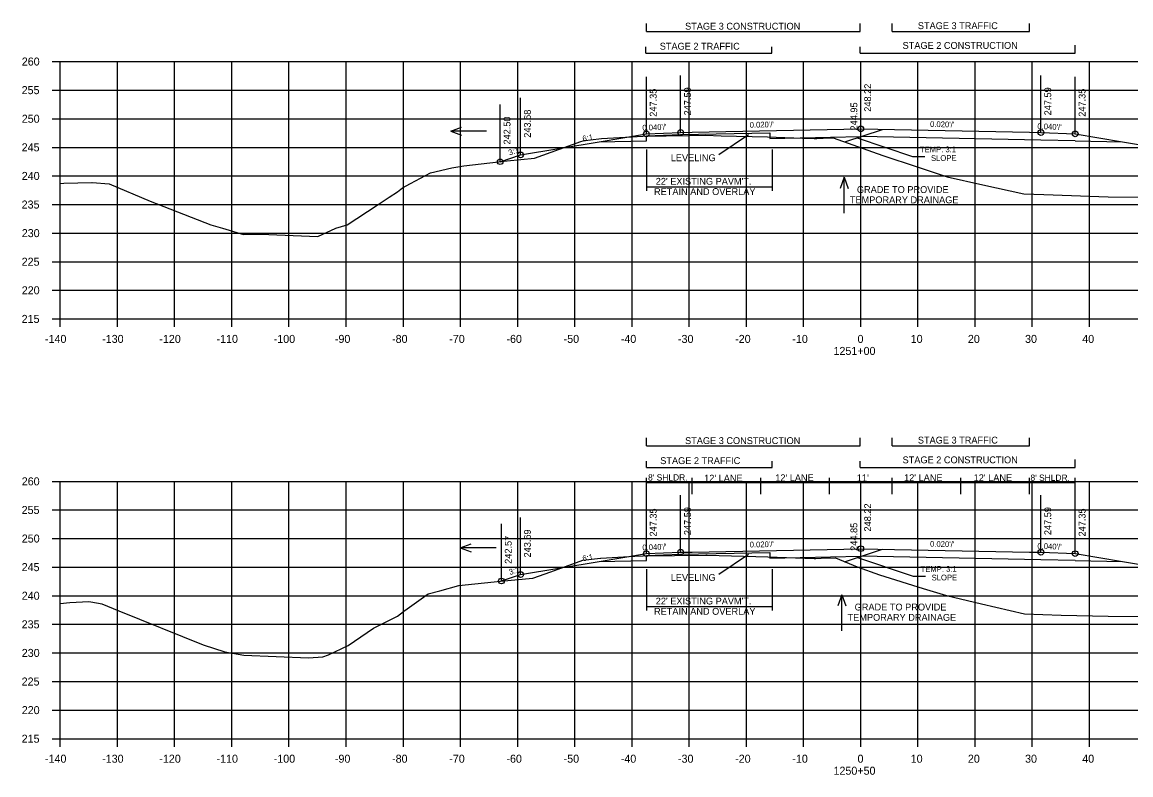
# Model space of a CAD drawing. Extents: x 1342547 to 1344156, y -1532351 to -1517216.
# Drawn here: x 1342556.2 to 1342750.1, y -1527217.4 to -1527085.7 of the extents above; entities that cross this region are included whole.
import ezdxf

# ---------------------------------------------------------------- set-up
doc = ezdxf.new("R2010")
doc.units = 0
for name, color, linetype in [('R_Alt Surface', 7, 'Continuous'), ('R_Axis', 7, 'Continuous'), ('R_Axis Annot', 7, 'Continuous'), ('R_Draft', 7, 'Continuous'), ('R_Exist Surface', 7, 'Continuous'), ('R_Fin Surface', 7, 'Continuous'), ('R_Grid', 7, 'Continuous'), ('R_No Plot', 7, 'Continuous'), ('R_Water', 7, 'Continuous'), ('R_Xsect Elev', 7, 'Continuous'), ('R_Xsect Slope', 7, 'Continuous')]:
    doc.layers.add(name, color=color, linetype=linetype)

msp = doc.modelspace()

# ---------------------------------------------------------------- linework, layer by layer
at = {"layer": 'R_Alt Surface'}
for points in [[(1342665.37, -1527106.5), (1342665.37, -1527105.62), (1342671.37, -1527105.38), (1342686.98, -1527105.07)], [(1342686.98, -1527105.07), (1342686.98, -1527106.07), (1342702.87, -1527105.75)], [(1342740.37, -1527106.5), (1342734.37, -1527106.38), (1342702.87, -1527105.75)], [(1342657.09, -1527106.66), (1342665.37, -1527106.5)], [(1342740.37, -1527106.5), (1342748.64, -1527106.66)], [(1342657.09, -1527180.06), (1342665.37, -1527179.9)], [(1342665.37, -1527179.9), (1342665.37, -1527179.02), (1342671.37, -1527178.78), (1342686.97, -1527178.47)], [(1342686.97, -1527178.47), (1342686.97, -1527179.47), (1342702.87, -1527179.15)], [(1342740.37, -1527179.9), (1342734.37, -1527179.78), (1342702.87, -1527179.15)], [(1342740.37, -1527179.9), (1342748.64, -1527180.06)]]:
    msp.add_lwpolyline(points, dxfattribs=at)
at = {"layer": 'R_Axis'}
for p, q in [((1342561.47, -1527092.63), (1342562.87, -1527092.63)), ((1342562.87, -1527137.63), (1342562.87, -1527092.63)), ((1342561.47, -1527097.63), (1342562.87, -1527097.63)), ((1342561.47, -1527102.63), (1342562.87, -1527102.63)), ((1342561.47, -1527107.63), (1342562.87, -1527107.63)), ((1342561.47, -1527112.63), (1342562.87, -1527112.63)), ((1342561.47, -1527117.63), (1342562.87, -1527117.63)), ((1342561.47, -1527122.63), (1342562.87, -1527122.63)), ((1342561.47, -1527127.63), (1342562.87, -1527127.63)), ((1342561.47, -1527132.63), (1342562.87, -1527132.63)), ((1342561.47, -1527137.63), (1342562.87, -1527137.63)), ((1342562.87, -1527137.63), (1342842.87, -1527137.63)), ((1342562.87, -1527139.03), (1342562.87, -1527137.63)), ((1342572.87, -1527139.03), (1342572.87, -1527137.63)), ((1342582.87, -1527139.03), (1342582.87, -1527137.63)), ((1342592.87, -1527139.03), (1342592.87, -1527137.63)), ((1342602.87, -1527139.03), (1342602.87, -1527137.63)), ((1342612.87, -1527139.03), (1342612.87, -1527137.63)), ((1342622.87, -1527139.03), (1342622.87, -1527137.63)), ((1342632.87, -1527139.03), (1342632.87, -1527137.63)), ((1342642.87, -1527139.03), (1342642.87, -1527137.63)), ((1342652.87, -1527139.03), (1342652.87, -1527137.63)), ((1342662.87, -1527139.03), (1342662.87, -1527137.63)), ((1342672.87, -1527139.03), (1342672.87, -1527137.63)), ((1342682.87, -1527139.03), (1342682.87, -1527137.63)), ((1342692.87, -1527139.03), (1342692.87, -1527137.63)), ((1342702.87, -1527139.03), (1342702.87, -1527137.63)), ((1342712.87, -1527139.03), (1342712.87, -1527137.63)), ((1342722.87, -1527139.03), (1342722.87, -1527137.63)), ((1342732.87, -1527139.03), (1342732.87, -1527137.63)), ((1342742.87, -1527139.03), (1342742.87, -1527137.63)), ((1342561.47, -1527166.04), (1342562.87, -1527166.04)), ((1342562.87, -1527211.04), (1342562.87, -1527166.04)), ((1342561.47, -1527171.04), (1342562.87, -1527171.04)), ((1342561.47, -1527176.04), (1342562.87, -1527176.04)), ((1342561.47, -1527181.04), (1342562.87, -1527181.04)), ((1342561.47, -1527186.04), (1342562.87, -1527186.04)), ((1342561.47, -1527191.04), (1342562.87, -1527191.04)), ((1342561.47, -1527196.04), (1342562.87, -1527196.04)), ((1342561.47, -1527201.04), (1342562.87, -1527201.04)), ((1342561.47, -1527206.04), (1342562.87, -1527206.04)), ((1342561.47, -1527211.04), (1342562.87, -1527211.04)), ((1342562.87, -1527211.04), (1342842.87, -1527211.04)), ((1342562.87, -1527212.44), (1342562.87, -1527211.04)), ((1342572.87, -1527212.44), (1342572.87, -1527211.04)), ((1342582.87, -1527212.44), (1342582.87, -1527211.04)), ((1342592.87, -1527212.44), (1342592.87, -1527211.04)), ((1342602.87, -1527212.44), (1342602.87, -1527211.04)), ((1342612.87, -1527212.44), (1342612.87, -1527211.04)), ((1342622.87, -1527212.44), (1342622.87, -1527211.04)), ((1342632.87, -1527212.44), (1342632.87, -1527211.04)), ((1342642.87, -1527212.44), (1342642.87, -1527211.04)), ((1342652.87, -1527212.44), (1342652.87, -1527211.04)), ((1342662.87, -1527212.44), (1342662.87, -1527211.04)), ((1342672.87, -1527212.44), (1342672.87, -1527211.04)), ((1342682.87, -1527212.44), (1342682.87, -1527211.04)), ((1342692.87, -1527212.44), (1342692.87, -1527211.04)), ((1342702.87, -1527212.44), (1342702.87, -1527211.04)), ((1342712.87, -1527212.44), (1342712.87, -1527211.04)), ((1342722.87, -1527212.44), (1342722.87, -1527211.04)), ((1342732.87, -1527212.44), (1342732.87, -1527211.04)), ((1342742.87, -1527212.44), (1342742.87, -1527211.04))]:
    msp.add_line(p, q, dxfattribs=at)
at = {"layer": 'R_Draft'}
for p, q in [((1342665.37, -1527087.38), (1342665.37, -1527085.95)), ((1342702.78, -1527087.38), (1342702.78, -1527085.95)), ((1342708.37, -1527087.38), (1342708.37, -1527085.95)), ((1342732.37, -1527087.38), (1342732.37, -1527085.95)), ((1342665.37, -1527087.38), (1342702.78, -1527087.38)), ((1342708.37, -1527087.38), (1342732.37, -1527087.38)), ((1342665.3, -1527091.17), (1342665.3, -1527090.03)), ((1342687.31, -1527091.17), (1342687.31, -1527090.03)), ((1342702.78, -1527091.17), (1342702.78, -1527090.03)), ((1342740.38, -1527091.17), (1342740.38, -1527089.74)), ((1342665.3, -1527091.17), (1342687.31, -1527091.17)), ((1342702.78, -1527091.17), (1342740.38, -1527091.17)), ((1342700.06, -1527106.68), (1342706.64, -1527104.49)), ((1342665.37, -1527108.01), (1342665.37, -1527115.21)), ((1342687.37, -1527108.01), (1342687.37, -1527115.21)), ((1342665.37, -1527114.54), (1342687.37, -1527114.54)), ((1342665.37, -1527159.85), (1342665.37, -1527158.41)), ((1342702.78, -1527159.85), (1342702.78, -1527158.41)), ((1342708.37, -1527159.85), (1342708.37, -1527158.41)), ((1342732.37, -1527159.85), (1342732.37, -1527158.41)), ((1342665.37, -1527159.85), (1342702.78, -1527159.85)), ((1342708.37, -1527159.85), (1342732.37, -1527159.85)), ((1342665.4, -1527163.64), (1342665.4, -1527162.5)), ((1342687.4, -1527163.64), (1342687.4, -1527162.5)), ((1342702.78, -1527163.64), (1342702.78, -1527162.5)), ((1342740.38, -1527163.64), (1342740.38, -1527162.21)), ((1342665.4, -1527163.64), (1342687.4, -1527163.64)), ((1342702.78, -1527163.64), (1342740.38, -1527163.64)), ((1342700.05, -1527180.09), (1342706.64, -1527177.89)), ((1342665.37, -1527181.41), (1342665.37, -1527188.61)), ((1342687.37, -1527181.41), (1342687.37, -1527188.61)), ((1342665.37, -1527187.94), (1342687.37, -1527187.94))]:
    msp.add_line(p, q, dxfattribs=at)
at = {"layer": 'R_Exist Surface'}
for points in [[(1342562.87, -1527113.96), (1342563.5, -1527113.88), (1342568.41, -1527113.77), (1342568.43, -1527113.77), (1342568.46, -1527113.77), (1342571.44, -1527114.04), (1342578.57, -1527117.05), (1342589.18, -1527121.18), (1342591.22, -1527121.75), (1342594.89, -1527122.88), (1342597.89, -1527122.81), (1342607.93, -1527123.22), (1342611.08, -1527121.74), (1342613.05, -1527121.19), (1342618.32, -1527117.72), (1342620.4, -1527116.36), (1342621.83, -1527115.4), (1342622.75, -1527114.73), (1342624.11, -1527113.93), (1342627.63, -1527112.06), (1342631.34, -1527111.21), (1342633.43, -1527110.84), (1342641.04, -1527110), (1342645.79, -1527109.51), (1342653.93, -1527106.61), (1342654.3, -1527106.47), (1342654.45, -1527106.46), (1342654.49, -1527106.45), (1342654.56, -1527106.44), (1342654.73, -1527106.42), (1342655.61, -1527106.31), (1342657.54, -1527106.06), (1342662.8, -1527105.78), (1342664.74, -1527105.67), (1342672.93, -1527105.56), (1342675.72, -1527105.52), (1342678.47, -1527105.6), (1342686.58, -1527105.81), (1342692.66, -1527106.03), (1342694.69, -1527106.11), (1342695.19, -1527106.08), (1342696.27, -1527106.03), (1342698.06, -1527105.97), (1342704.9, -1527108.4), (1342706.73, -1527109.05), (1342712.71, -1527111.03), (1342718, -1527112.77), (1342724.23, -1527114.18), (1342731.36, -1527115.76), (1342734.87, -1527115.88), (1342746.16, -1527116.31), (1342768.24, -1527116.32)], [(1342562.87, -1527187.37), (1342564.57, -1527187.23), (1342567.84, -1527187.07), (1342569.56, -1527187.32), (1342570.16, -1527187.44), (1342573.12, -1527188.69), (1342587.87, -1527194.65), (1342591.66, -1527195.83), (1342594.97, -1527196.44), (1342606.27, -1527196.89), (1342608.8, -1527196.74), (1342609.79, -1527196.35), (1342613.25, -1527194.72), (1342617.67, -1527191.74), (1342621.83, -1527189.62), (1342622.91, -1527188.79), (1342622.96, -1527188.76), (1342623.12, -1527188.65), (1342627.21, -1527185.72), (1342629.28, -1527185.2), (1342632.6, -1527184.25), (1342639.87, -1527183.48), (1342645.5, -1527182.97), (1342648.68, -1527181.87), (1342654.27, -1527179.84), (1342657.36, -1527179.47), (1342657.39, -1527179.47), (1342663.38, -1527179.14), (1342664.76, -1527179.07), (1342664.84, -1527179.07), (1342675.76, -1527178.92), (1342676.02, -1527178.93), (1342686.62, -1527179.21), (1342694.69, -1527179.51), (1342694.94, -1527179.52), (1342694.99, -1527179.52), (1342695.92, -1527179.48), (1342698.42, -1527179.43), (1342702.24, -1527180.96), (1342706.15, -1527182.37), (1342713.78, -1527184.75), (1342717.87, -1527185.98), (1342723.99, -1527187.43), (1342731.5, -1527189.2), (1342737.94, -1527189.43), (1342746.15, -1527189.64), (1342770.58, -1527189.67)]]:
    msp.add_lwpolyline(points, dxfattribs=at)
at = {"layer": 'R_Fin Surface'}
for points in [[(1342639.81, -1527110.14), (1342643.37, -1527108.95), (1342657.09, -1527106.66), (1342665.37, -1527105.28), (1342671.37, -1527105.04), (1342673.37, -1527105), (1342702.87, -1527104.41), (1342732.37, -1527105), (1342734.37, -1527105.04), (1342740.37, -1527105.28), (1342748.64, -1527106.66), (1342762.37, -1527108.95), (1342784.48, -1527116.32)], [(1342640.02, -1527183.46), (1342643.37, -1527182.35), (1342657.09, -1527180.06), (1342665.37, -1527178.68), (1342671.37, -1527178.44), (1342673.37, -1527178.4), (1342702.87, -1527177.81), (1342732.37, -1527178.4), (1342734.37, -1527178.44), (1342740.37, -1527178.68), (1342748.64, -1527180.06), (1342762.37, -1527182.35), (1342784.42, -1527189.7)]]:
    msp.add_lwpolyline(points, dxfattribs=at)
at = {"layer": 'R_Grid'}
for p, q in [((1342562.87, -1527092.63), (1342842.87, -1527092.63)), ((1342562.87, -1527137.63), (1342562.87, -1527092.63)), ((1342572.87, -1527137.63), (1342572.87, -1527092.63)), ((1342582.87, -1527137.63), (1342582.87, -1527092.63)), ((1342592.87, -1527137.63), (1342592.87, -1527092.63)), ((1342602.87, -1527137.63), (1342602.87, -1527092.63)), ((1342612.87, -1527137.63), (1342612.87, -1527092.63)), ((1342622.87, -1527137.63), (1342622.87, -1527092.63)), ((1342632.87, -1527137.63), (1342632.87, -1527092.63)), ((1342642.87, -1527137.63), (1342642.87, -1527092.63)), ((1342652.87, -1527137.63), (1342652.87, -1527092.63)), ((1342662.87, -1527137.63), (1342662.87, -1527092.63)), ((1342672.87, -1527137.63), (1342672.87, -1527092.63)), ((1342682.87, -1527137.63), (1342682.87, -1527092.63)), ((1342692.87, -1527137.63), (1342692.87, -1527092.63)), ((1342702.87, -1527137.63), (1342702.87, -1527092.63)), ((1342712.87, -1527137.63), (1342712.87, -1527092.63)), ((1342722.87, -1527137.63), (1342722.87, -1527092.63)), ((1342732.87, -1527137.63), (1342732.87, -1527092.63)), ((1342742.87, -1527137.63), (1342742.87, -1527092.63)), ((1342562.87, -1527097.63), (1342842.87, -1527097.63)), ((1342562.87, -1527102.63), (1342842.87, -1527102.63)), ((1342562.87, -1527107.63), (1342842.87, -1527107.63)), ((1342562.87, -1527112.63), (1342842.87, -1527112.63)), ((1342562.87, -1527117.63), (1342842.87, -1527117.63)), ((1342562.87, -1527122.63), (1342842.87, -1527122.63)), ((1342562.87, -1527127.63), (1342842.87, -1527127.63)), ((1342562.87, -1527132.63), (1342842.87, -1527132.63)), ((1342562.87, -1527137.63), (1342842.87, -1527137.63)), ((1342562.87, -1527166.04), (1342842.87, -1527166.04)), ((1342562.87, -1527211.04), (1342562.87, -1527166.04)), ((1342572.87, -1527211.04), (1342572.87, -1527166.04)), ((1342582.87, -1527211.04), (1342582.87, -1527166.04)), ((1342592.87, -1527211.04), (1342592.87, -1527166.04)), ((1342602.87, -1527211.04), (1342602.87, -1527166.04)), ((1342612.87, -1527211.04), (1342612.87, -1527166.04)), ((1342622.87, -1527211.04), (1342622.87, -1527166.04)), ((1342632.87, -1527211.04), (1342632.87, -1527166.04)), ((1342642.87, -1527211.04), (1342642.87, -1527166.04)), ((1342652.87, -1527211.04), (1342652.87, -1527166.04)), ((1342662.87, -1527211.04), (1342662.87, -1527166.04)), ((1342672.87, -1527211.04), (1342672.87, -1527166.04)), ((1342682.87, -1527211.04), (1342682.87, -1527166.04)), ((1342692.87, -1527211.04), (1342692.87, -1527166.04)), ((1342702.87, -1527211.04), (1342702.87, -1527166.04)), ((1342712.87, -1527211.04), (1342712.87, -1527166.04)), ((1342722.87, -1527211.04), (1342722.87, -1527166.04)), ((1342732.87, -1527211.04), (1342732.87, -1527166.04)), ((1342742.87, -1527211.04), (1342742.87, -1527166.04)), ((1342562.87, -1527171.04), (1342842.87, -1527171.04)), ((1342562.87, -1527176.04), (1342842.87, -1527176.04)), ((1342562.87, -1527181.04), (1342842.87, -1527181.04)), ((1342562.87, -1527186.04), (1342842.87, -1527186.04)), ((1342562.87, -1527191.04), (1342842.87, -1527191.04)), ((1342562.87, -1527196.04), (1342842.87, -1527196.04)), ((1342562.87, -1527201.04), (1342842.87, -1527201.04)), ((1342562.87, -1527206.04), (1342842.87, -1527206.04)), ((1342562.87, -1527211.04), (1342842.87, -1527211.04))]:
    msp.add_line(p, q, dxfattribs=at)
at = {"layer": 'R_No Plot'}
for centre in [(1342702.87, -1527104.41), (1342665.37, -1527105.28), (1342671.37, -1527105.04), (1342734.37, -1527105.04), (1342740.37, -1527105.28), (1342639.81, -1527110.14), (1342643.37, -1527108.95), (1342671.37, -1527178.44), (1342702.87, -1527177.81), (1342734.37, -1527178.44), (1342665.37, -1527178.68), (1342740.37, -1527178.68), (1342643.37, -1527182.35), (1342640.02, -1527183.46)]:
    msp.add_circle(centre, 0.5, dxfattribs=at)
at = {"layer": 'R_Water'}
for p, q in [((1342631.15, -1527104.79), (1342633.07, -1527104.09)), ((1342637.44, -1527104.79), (1342631.15, -1527104.79)), ((1342631.15, -1527104.79), (1342633.07, -1527105.49)), ((1342699.96, -1527112.87), (1342699.26, -1527114.8)), ((1342699.96, -1527119.16), (1342699.96, -1527112.87)), ((1342699.96, -1527112.87), (1342700.66, -1527114.8)), ((1342632.82, -1527177.68), (1342634.74, -1527176.98)), ((1342639.1, -1527177.68), (1342632.82, -1527177.68)), ((1342632.82, -1527177.68), (1342634.74, -1527178.38)), ((1342699.57, -1527185.89), (1342698.87, -1527187.81)), ((1342699.57, -1527192.17), (1342699.57, -1527185.89)), ((1342699.57, -1527185.89), (1342700.27, -1527187.81))]:
    msp.add_line(p, q, dxfattribs=at)
at = {"layer": 'R_Xsect Elev'}
for p, q in [((1342702.87, -1527104.41), (1342702.87, -1527094.41)), ((1342665.37, -1527105.28), (1342665.37, -1527095.28)), ((1342671.37, -1527105.04), (1342671.37, -1527095.04)), ((1342734.37, -1527105.04), (1342734.37, -1527095.04)), ((1342740.37, -1527105.28), (1342740.37, -1527095.28)), ((1342702.87, -1527107.68), (1342702.87, -1527097.68)), ((1342639.81, -1527110.14), (1342639.81, -1527100.14)), ((1342643.37, -1527108.95), (1342643.37, -1527098.95)), ((1342683.22, -1527105.43), (1342678.02, -1527108.92)), ((1342702.22, -1527105.96), (1342711.91, -1527109.26)), ((1342711.91, -1527109.26), (1342714.05, -1527109.26)), ((1342665.37, -1527178.68), (1342665.37, -1527165.43)), ((1342740.37, -1527166.29), (1342665.37, -1527166.29)), ((1342673.37, -1527168.29), (1342673.37, -1527165.43)), ((1342685.37, -1527168.29), (1342685.37, -1527165.43)), ((1342697.37, -1527168.29), (1342697.37, -1527165.43)), ((1342708.37, -1527168.29), (1342708.37, -1527165.43)), ((1342720.37, -1527168.29), (1342720.37, -1527165.43)), ((1342732.37, -1527168.29), (1342732.37, -1527165.43)), ((1342740.37, -1527178.68), (1342740.37, -1527165.43)), ((1342671.37, -1527178.44), (1342671.37, -1527168.44)), ((1342702.87, -1527177.81), (1342702.87, -1527167.81)), ((1342734.37, -1527178.44), (1342734.37, -1527168.44)), ((1342665.37, -1527178.68), (1342665.37, -1527168.68)), ((1342665.37, -1527178.68), (1342665.37, -1527168.68)), ((1342740.37, -1527178.68), (1342740.37, -1527168.68)), ((1342740.37, -1527178.68), (1342740.37, -1527168.68)), ((1342702.87, -1527181.19), (1342702.87, -1527171.19)), ((1342640.02, -1527183.46), (1342640.02, -1527173.46)), ((1342643.37, -1527182.35), (1342643.37, -1527172.35)), ((1342683.22, -1527178.83), (1342678.02, -1527182.32)), ((1342702.32, -1527179.33), (1342712.02, -1527182.63)), ((1342712.02, -1527182.63), (1342714.16, -1527182.63))]:
    msp.add_line(p, q, dxfattribs=at)

# ---------------------------------------------------------------- texts
at = {"layer": 'R_Axis Annot'}
for s, p in [('260', (1342556.14, -1527093.33)), ('255', (1342556.12, -1527098.33)), ('250', (1342556.14, -1527103.33)), ('245', (1342556.12, -1527108.33)), ('240', (1342556.14, -1527113.33)), ('235', (1342556.12, -1527118.33)), ('230', (1342556.14, -1527123.33)), ('225', (1342556.12, -1527128.33)), ('220', (1342556.14, -1527133.33)), ('215', (1342556.12, -1527138.33)), ('-140', (1342560.2, -1527141.83)), ('-130', (1342570.2, -1527141.83)), ('-120', (1342580.2, -1527141.83)), ('-110', (1342590.2, -1527141.83)), ('-100', (1342600.2, -1527141.83)), ('-90', (1342610.9, -1527141.83)), ('-80', (1342620.9, -1527141.83)), ('-70', (1342630.9, -1527141.83)), ('-60', (1342640.9, -1527141.83)), ('-50', (1342650.9, -1527141.83)), ('-40', (1342660.9, -1527141.83)), ('-30', (1342670.9, -1527141.83)), ('-20', (1342680.9, -1527141.83)), ('-10', (1342690.9, -1527141.83)), ('0', (1342702.3, -1527141.83)), ('10', (1342711.6, -1527141.83)), ('20', (1342721.6, -1527141.83)), ('30', (1342731.6, -1527141.83)), ('40', (1342741.6, -1527141.83)), ('1251+00', (1342698.1, -1527143.93)), ('260', (1342556.14, -1527166.74)), ('255', (1342556.12, -1527171.74)), ('250', (1342556.14, -1527176.74)), ('245', (1342556.12, -1527181.74)), ('240', (1342556.14, -1527186.74)), ('235', (1342556.12, -1527191.74)), ('230', (1342556.14, -1527196.74)), ('225', (1342556.12, -1527201.74)), ('220', (1342556.14, -1527206.74)), ('215', (1342556.12, -1527211.74)), ('-140', (1342560.2, -1527215.24)), ('-130', (1342570.2, -1527215.24)), ('-120', (1342580.2, -1527215.24)), ('-110', (1342590.2, -1527215.24)), ('-100', (1342600.2, -1527215.24)), ('-90', (1342610.9, -1527215.24)), ('-80', (1342620.9, -1527215.24)), ('-70', (1342630.9, -1527215.24)), ('-60', (1342640.9, -1527215.24)), ('-50', (1342650.9, -1527215.24)), ('-40', (1342660.9, -1527215.24)), ('-30', (1342670.9, -1527215.24)), ('-20', (1342680.9, -1527215.24)), ('-10', (1342690.9, -1527215.24)), ('0', (1342702.3, -1527215.24)), ('10', (1342711.6, -1527215.24)), ('20', (1342721.6, -1527215.24)), ('30', (1342731.6, -1527215.24)), ('40', (1342741.6, -1527215.24)), ('1250+50', (1342698.1, -1527217.34))]:
    msp.add_text(s, height=1.4, dxfattribs=at).set_placement(p)
at = {"layer": 'R_Draft'}
for s, p in [('STAGE 3 CONSTRUCTION', (1342672.14, -1527087.05)), ('STAGE 3 TRAFFIC', (1342712.85, -1527086.96)), ('STAGE 2 TRAFFIC', (1342667.71, -1527090.55)), ('STAGE 2 CONSTRUCTION', (1342710.18, -1527090.41)), ("22' EXISTING PAVM'T.", (1342667.01, -1527114.17)), ('RETAIN AND OVERLAY', (1342666.71, -1527115.97)), ('STAGE 3 CONSTRUCTION', (1342672.14, -1527159.52)), ('STAGE 3 TRAFFIC', (1342712.85, -1527159.43)), ('STAGE 2 TRAFFIC', (1342667.8, -1527163.02)), ('STAGE 2 CONSTRUCTION', (1342710.18, -1527162.88)), ("22' EXISTING PAVM'T.", (1342667.01, -1527187.57)), ('RETAIN AND OVERLAY', (1342666.71, -1527189.37))]:
    msp.add_text(s, height=1.2, dxfattribs=at).set_placement(p)
at = {"layer": 'R_Water'}
for s, p in [('GRADE TO PROVIDE', (1342702.19, -1527115.61)), ('TEMPORARY DRAINAGE', (1342700.96, -1527117.41)), ('GRADE TO PROVIDE', (1342701.8, -1527188.62)), ('TEMPORARY DRAINAGE', (1342700.56, -1527190.42))]:
    msp.add_text(s, height=1.2, rotation=359.9909, dxfattribs=at).set_placement(p)
at = {"layer": 'R_Xsect Elev'}
for s, p in [('248.22', (1342704.67, -1527101.41)), ('247.35', (1342667.17, -1527102.28)), ('247.59', (1342673.17, -1527102.04)), ('247.59', (1342736.17, -1527102.04)), ('247.35', (1342742.17, -1527102.28)), ('244.95', (1342702.27, -1527104.68)), ('242.50', (1342641.61, -1527107.14)), ('243.68', (1342645.17, -1527105.95)), ('248.22', (1342704.67, -1527174.81)), ('247.35', (1342667.17, -1527175.68)), ('247.59', (1342673.17, -1527175.44)), ('247.59', (1342736.17, -1527175.44)), ('247.35', (1342742.17, -1527175.68)), ('244.85', (1342702.27, -1527178.19)), ('242.57', (1342641.82, -1527180.46)), ('243.69', (1342645.17, -1527179.35))]:
    msp.add_text(s, height=1.2, rotation=90, dxfattribs=at).set_placement(p)
for s, height, p in [('LEVELING', 1.2, (1342669.64, -1527110.05)), ("8' SHLDR.", 1.1, (1342665.67, -1527165.9)), ("12' LANE", 1.2, (1342675.48, -1527166.08)), ("12' LANE", 1.2, (1342687.91, -1527166.02)), ("11'", 1.2, (1342702.18, -1527166.02)), ("12' LANE", 1.2, (1342710.44, -1527166)), ("12' LANE", 1.2, (1342722.61, -1527166.01)), ("8' SHLDR.", 1.1, (1342732.54, -1527165.95)), ('LEVELING', 1.2, (1342669.64, -1527183.45))]:
    msp.add_text(s, height=height, dxfattribs=at).set_placement(p)
at = {"layer": 'R_Xsect Slope'}
for s, rotation, p in [("0.040'/'", 2.2906, (1342664.69, -1527104.71)), ("0.020'/'", 1.1458, (1342683.45, -1527104.2)), ("0.020'/'", 358.8542, (1342714.98, -1527104.06)), ("0.040'/'", 357.7092, (1342733.74, -1527104.42)), ('6:1', 9.4623, (1342654.28, -1527106.62)), ('3:1', 18.4349, (1342641.43, -1527109.07)), ('TEMP. 3:1', 0.3758, (1342713.22, -1527108.52)), ('SLOPE', 0.3758, (1342715.15, -1527110.01)), ("0.040'/'", 2.2906, (1342664.69, -1527178.11)), ("0.020'/'", 1.1458, (1342683.45, -1527177.6)), ("0.020'/'", 358.8542, (1342714.98, -1527177.46)), ("0.040'/'", 357.7092, (1342733.74, -1527177.82)), ('6:1', 9.4623, (1342654.28, -1527180.02)), ('3:1', 18.4349, (1342641.54, -1527182.43)), ('TEMP. 3:1', 0.3758, (1342713.33, -1527181.88)), ('SLOPE', 0.3758, (1342715.26, -1527183.37))]:
    msp.add_text(s, height=1, rotation=rotation, dxfattribs=at).set_placement(p)

doc.saveas('drawing.dxf')
